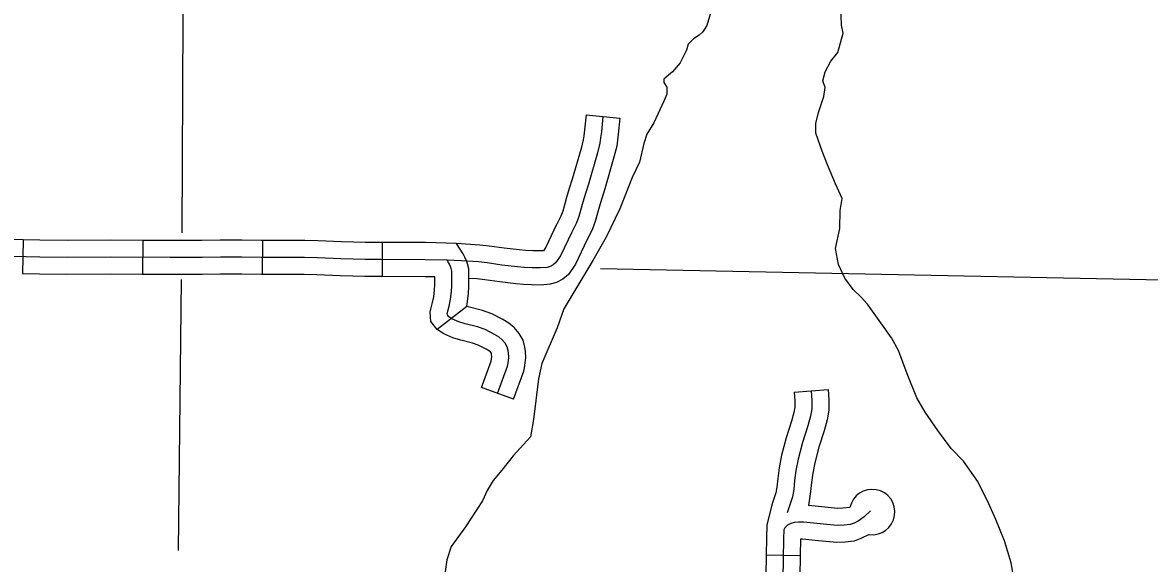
# Model space of a CAD drawing. Extents: x 670147 to 673275, y 705573 to 707613.
# Drawn here: x 672022 to 672121.4, y 706194.4 to 706242.1 of the extents above; entities that cross this region are included whole.
import ezdxf

# ---------------------------------------------------------------- set-up
doc = ezdxf.new("R2010")
doc.units = 0
for name, color, linetype in [('32', 7, 'Continuous'), ('35', 7, 'Continuous'), ('45', 7, 'Continuous'), ('5', 7, 'Continuous')]:
    doc.layers.add(name, color=color, linetype=linetype)

msp = doc.modelspace()

# ---------------------------------------------------------------- linework, layer by layer
at = {"layer": '32'}
for p, q in [((672022.056, 706222.901), (672021.999, 706219.902)), ((672032.595, 706222.85), (672032.58, 706219.85)), ((672043.163, 706222.854), (672043.132, 706219.854)), ((672053.715, 706222.68), (672053.694, 706219.68)), ((672061.164, 706217.013), (672058.57, 706214.991)), ((672065.275, 706208.847), (672062.461, 706209.885)), ((672090.033, 706209.463), (672093.023, 706209.7)), ((672087.569, 706195.126), (672090.569, 706195.082))]:
    msp.add_line(p, q, dxfattribs=at)
for points in [[(672022.056, 706222.901), (672021.128, 706222.919), (672020.187, 706222.928), (672018.154, 706222.938), (672015.633, 706222.993), (672013.903, 706222.993), (672012.628, 706223.029), (672010.498, 706223.075)], [(672032.595, 706222.85), (672029.79, 706222.864), (672025.926, 706222.855), (672023.534, 706222.873), (672022.056, 706222.901)], [(672043.163, 706222.854), (672043.051, 706222.855), (672041.33, 706222.864), (672039.436, 706222.864), (672037.819, 706222.855), (672035.006, 706222.837), (672032.595, 706222.85)], [(672053.715, 706222.68), (672053.586, 706222.681), (672052.204, 706222.681), (672051.183, 706222.69), (672050.124, 706222.735), (672048.041, 706222.813), (672046.875, 706222.837), (672044.804, 706222.837), (672043.163, 706222.854)], [(672061.164, 706217.013), (672061.307, 706218.186), (672061.36, 706218.786), (672061.36, 706219.567), (672061.336, 706220.352), (672061.218, 706220.8), (672061.142, 706221.037), (672061.008, 706221.389), (672060.859, 706221.66), (672060.275, 706222.588), (672057.533, 706222.654), (672053.715, 706222.68)], [(672059.434, 706221.108), (672057.51, 706221.154), (672053.58, 706221.181), (672052.198, 706221.181), (672051.145, 706221.19), (672050.064, 706221.236), (672047.998, 706221.314), (672046.86, 706221.337), (672044.797, 706221.337), (672043.04, 706221.355), (672041.326, 706221.364), (672039.44, 706221.364), (672037.829, 706221.355), (672035.007, 706221.337), (672029.788, 706221.364), (672025.922, 706221.355), (672023.514, 706221.373), (672021.106, 706221.419)], [(672063.868, 706209.366), (672064.75, 706211.758), (672064.786, 706211.903), (672064.833, 706212.238), (672064.87, 706212.556), (672064.852, 706212.938), (672064.824, 706213.147), (672064.733, 706213.484), (672064.561, 706213.793), (672064.297, 706214.102), (672064.024, 706214.321), (672063.622, 706214.568), (672062.779, 706215.003), (672062.115, 706215.248), (672061.033, 706215.503), (672060.459, 706215.687), (672059.86, 706215.939), (672059.597, 706216.112), (672059.46, 706216.285), (672059.451, 706216.397), (672059.624, 706217.061), (672059.733, 706217.67), (672059.815, 706218.343), (672059.86, 706218.852), (672059.86, 706219.544), (672059.842, 706220.135), (672059.778, 706220.38), (672059.726, 706220.54), (672059.643, 706220.758), (672059.565, 706220.9), (672059.434, 706221.108)], [(672032.58, 706219.85), (672029.786, 706219.864), (672025.918, 706219.855), (672023.494, 706219.874), (672021.999, 706219.902)], [(672043.131, 706219.854), (672043.028, 706219.855), (672041.322, 706219.864), (672039.444, 706219.864), (672037.838, 706219.855), (672035.008, 706219.837), (672032.58, 706219.85)], [(672053.694, 706219.68), (672053.575, 706219.681), (672052.191, 706219.681), (672051.107, 706219.691), (672050.004, 706219.737), (672047.955, 706219.815), (672046.845, 706219.837), (672044.789, 706219.837), (672043.132, 706219.854)], [(672058.002, 706216.784), (672058.158, 706217.382), (672058.249, 706217.893), (672058.323, 706218.5), (672058.36, 706218.919), (672058.36, 706219.521), (672058.357, 706219.633), (672057.486, 706219.654), (672053.694, 706219.68)], [(672062.461, 706209.885), (672063.313, 706212.196), (672063.345, 706212.428), (672063.366, 706212.606), (672063.356, 706212.805), (672063.35, 706212.853), (672063.334, 706212.914), (672063.323, 706212.932), (672063.248, 706213.02), (672063.159, 706213.092), (672062.885, 706213.261), (672062.173, 706213.627), (672061.681, 706213.809), (672060.632, 706214.056), (672059.937, 706214.278), (672059.151, 706214.61), (672058.57, 706214.991), (672058.002, 706215.712), (672057.936, 706216.529), (672058.002, 706216.785)], [(672065.275, 706208.847), (672066.185, 706211.315), (672066.26, 706211.616), (672066.322, 706212.048), (672066.374, 706212.506), (672066.347, 706213.071), (672066.299, 706213.441), (672066.133, 706214.054), (672065.798, 706214.654), (672065.346, 706215.184), (672064.889, 706215.549), (672064.36, 706215.875), (672063.385, 706216.378), (672062.549, 706216.687), (672061.164, 706217.013)], [(672090.033, 706209.463), (672090.093, 706208.708), (672090.083, 706208.152), (672090.009, 706207.69), (672089.788, 706206.923), (672089.338, 706205.454), (672088.924, 706203.921), (672088.709, 706202.816), (672088.581, 706201.879), (672088.504, 706201.095), (672088.426, 706200.609), (672088.054, 706199.558), (672087.631, 706197.755)], [(672091.528, 706209.582), (672091.594, 706208.754), (672091.581, 706208.019), (672091.476, 706207.363), (672091.226, 706206.496), (672090.78, 706205.039), (672090.386, 706203.582), (672090.189, 706202.571), (672090.071, 706201.704), (672089.993, 706200.903), (672089.888, 706200.247), (672089.559, 706199.282), (672089.406, 706198.83)], [(672093.023, 706209.7), (672093.095, 706208.801), (672093.078, 706207.887), (672092.942, 706207.036), (672092.664, 706206.069), (672092.222, 706204.624), (672091.848, 706203.242), (672091.67, 706202.326), (672091.561, 706201.529), (672091.481, 706200.711), (672091.283, 706199.475)], [(672096.778, 706199.025), (672096.214, 706198.487), (672095.666, 706198.114), (672095.325, 706197.944), (672094.971, 706197.812), (672094.433, 706197.76), (672093.816, 706197.733), (672092.333, 706197.865), (672090.863, 706198.009), (672090.416, 706198.022), (672090.023, 706197.996), (672089.734, 706197.904), (672089.458, 706197.747), (672089.222, 706197.523), (672089.117, 706197.34), (672089.091, 706196.578), (672088.986, 706189.51), (672088.907, 706179.122), (672088.894, 706175.179), (672088.868, 706172.554), (672088.863, 706167.083)], [(672094.955, 706199.318), (672094.328, 706199.257), (672093.85, 706199.236), (672092.472, 706199.358), (672091.283, 706199.475)], [(672087.631, 706197.755), (672087.591, 706196.615), (672087.569, 706195.126)], [(672096.65, 706196.929), (672095.923, 706196.565), (672095.31, 706196.338), (672094.537, 706196.263), (672093.781, 706196.231), (672092.193, 706196.371), (672090.767, 706196.511), (672090.59, 706196.517), (672090.569, 706195.082)], [(672087.569, 706195.126), (672087.486, 706189.526), (672087.448, 706184.556)], [(672090.569, 706195.082), (672090.486, 706189.493), (672090.448, 706184.533)]]:
    msp.add_lwpolyline(points, dxfattribs=at)
msp.add_arc((672096.914, 706198.912), 2, 262.43478, 168.28423, dxfattribs=at)
at = {"layer": '35'}
for points in [[(672082.818, 706243.375), (672082.331, 706241.799), (672081.987, 706241.224), (672081.659, 706240.942), (672081.152, 706240.616), (672080.697, 706240.161), (672080.545, 706239.611), (672079.981, 706238.508), (672079.293, 706237.713), (672078.951, 706237.409), (672078.553, 706237.068), (672078.534, 706236.783), (672078.8, 706236.365), (672078.819, 706236.1), (672078.8, 706235.739), (672078.534, 706235.113), (672077.661, 706233.215), (672077.054, 706232.228), (672076.77, 706231.394), (672076.39, 706229.744), (672075.764, 706228.397), (672074.657, 706225.62), (672073.456, 706223.134), (672072.293, 706221.092), (672069.731, 706216.822), (672069.124, 706215.152), (672067.796, 706212.002), (672067.493, 706210.654), (672067.056, 706207.068), (672066.791, 706205.53), (672065.254, 706203.86), (672064.249, 706202.589), (672063.509, 706201.697), (672062.978, 706200.805), (672062.56, 706199.894), (672061.063, 706197.601), (672059.791, 706195.874), (672059.411, 706194.697), (672059.164, 706193.027)], [(672109.46, 706192.732), (672109.153, 706194.423), (672108.589, 706196.369), (672107.821, 706198.264), (672107.207, 706199.648), (672106.234, 706201.594), (672104.954, 706203.387), (672103.878, 706204.514), (672102.7, 706206.102), (672101.574, 706207.705), (672100.857, 706208.986), (672099.986, 706211.086), (672099.218, 706213.135), (672098.604, 706214.262), (672097.682, 706215.594), (672096.504, 706217.233), (672095.941, 706217.848), (672095.224, 706218.514), (672094.507, 706219.538), (672093.944, 706220.716), (672093.688, 706222.151), (672094.046, 706223.892), (672094.097, 706225.48), (672094.251, 706226.556), (672093.688, 706227.837), (672092.971, 706229.527), (672092.51, 706230.719), (672091.947, 706232.293), (672091.947, 706233.164), (672092.179, 706234.112), (672092.64, 706235.546), (672092.766, 706236.34), (672092.561, 706236.904), (672092.766, 706237.723), (672093.278, 706238.645), (672093.893, 706239.424), (672094.353, 706241.114), (672094.2, 706241.831), (672094.149, 706243.471)]]:
    msp.add_lwpolyline(points, dxfattribs=at)
at = {"layer": '45'}
msp.add_line((672071.681, 706233.91), (672074.666, 706233.617), dxfattribs=at)
for points in [[(672073.173, 706233.764), (672073.041, 706232.408), (672072.963, 706231.88), (672072.908, 706231.433), (672072.697, 706230.57), (672071.889, 706227.822), (672071.645, 706226.985), (672071.402, 706226.21), (672071.058, 706224.969), (672070.848, 706224.393), (672070.438, 706223.584), (672069.441, 706221.501), (672068.998, 706220.861)], [(672071.681, 706233.91), (672071.551, 706232.59), (672071.477, 706232.082), (672071.43, 706231.703), (672071.248, 706230.96), (672070.449, 706228.244), (672070.209, 706227.419), (672069.963, 706226.634), (672069.629, 706225.427), (672069.469, 706224.991), (672069.114, 706224.289)], [(672074.666, 706233.617), (672074.53, 706232.225), (672074.45, 706231.679), (672074.386, 706231.162), (672074.146, 706230.18), (672073.328, 706227.401), (672073.081, 706226.551), (672072.84, 706225.785), (672072.488, 706224.511), (672072.226, 706223.794), (672071.79, 706222.934)], [(672069.114, 706224.29), (672069.092, 706224.247), (672068.14, 706222.256), (672067.925, 706221.946), (672067.625, 706221.923), (672066.981, 706221.947), (672066.332, 706221.974), (672065.782, 706222.015), (672064.461, 706222.165), (672063.148, 706222.358), (672062.333, 706222.446), (672060.275, 706222.588)], [(672071.79, 706222.933), (672071.784, 706222.921), (672070.743, 706220.746), (672070.123, 706219.85), (672069.635, 706219.429), (672069.077, 706219.15), (672068.524, 706218.984), (672067.685, 706218.919), (672066.864, 706218.95), (672066.158, 706218.978), (672065.499, 706219.028), (672064.073, 706219.19), (672062.768, 706219.382), (672062.062, 706219.458), (672061.36, 706219.509)], [(672068.998, 706220.861), (672068.797, 706220.687), (672068.522, 706220.549), (672068.247, 706220.467), (672067.655, 706220.421), (672066.922, 706220.448), (672066.245, 706220.476), (672065.64, 706220.522), (672064.267, 706220.677), (672062.958, 706220.87), (672062.198, 706220.952), (672060.696, 706221.062), (672059.434, 706221.108)]]:
    msp.add_lwpolyline(points, dxfattribs=at)
at = {"layer": '5'}
for points in [[(672036.166, 706248.812), (672036.032, 706223.528)], [(672072.954, 706220.384), (672142.936, 706218.967)], [(672036, 706219.392), (672035.735, 706195.53)]]:
    msp.add_lwpolyline(points, dxfattribs=at)

doc.saveas('drawing.dxf')
